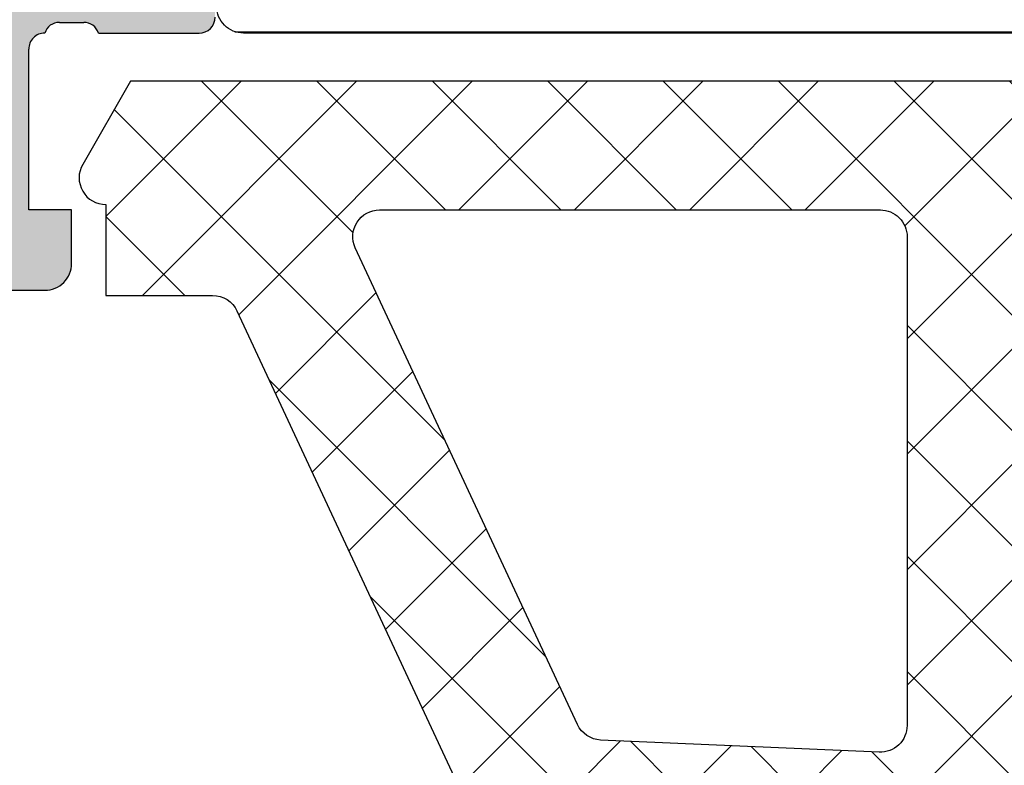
# Model space of a CAD drawing. Header units: millimetres. Extents: x 247761 to 294611, y 172579 to 236863.
# Tile 344 of 596: x 276233 to 276251, y 185826 to 185840. Entities that reach past the tile are written whole.
import ezdxf

# ---------------------------------------------------------------- set-up
doc = ezdxf.new("R2010")
doc.units = ezdxf.units.MM
doc.layers.add('FASÁDA DETAILNÍ', color=4, linetype='Continuous')
doc.layers.add('NOVA', color=240, linetype='Continuous')
pattern_1 = [(135, (0, 0), (-1.077630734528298, -1.077630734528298), []), (225, (0, 0), (1.077630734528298, -1.077630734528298), [])]

# ---------------------------------------------------------------- blocks, each defined once
blk = doc.blocks.new('A$C69D17D4D')
at = {"layer": 'FASÁDA DETAILNÍ'}
h = blk.add_hatch(color=256, dxfattribs=at)
edge = h.paths.add_edge_path()
edge.add_arc((1588.938067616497, 12486.81045535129), 0.120000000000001, 90.0000000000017, 180.0000000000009, ccw=False)
edge.add_line((1588.938067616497, 12486.93045535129), (1591.698065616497, 12486.93045535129))
edge.add_arc((1591.698065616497, 12487.23045535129), 0.3000000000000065, 270, 359.9999999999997)
edge.add_line((1591.998065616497, 12487.23045535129), (1591.998065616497, 12488.21042967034))
edge.add_arc((1591.698065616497, 12488.21042967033), 0.3000000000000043, -8.905553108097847e-14, 90.00000000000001)
edge.add_line((1591.698065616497, 12488.51042967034), (1589.818054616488, 12488.51042967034))
edge.add_arc((1589.550511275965, 12488.58929676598), 0.2789255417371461, -91.16287007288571, -16.42459455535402, ccw=False)
edge.add_line((1589.544850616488, 12488.31042867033), (1589.091256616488, 12488.31042867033))
edge.add_arc((1589.08558820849, 12488.58926611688), 0.2788950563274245, -163.58012358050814, -88.83541062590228, ccw=False)
edge.add_line((1588.818067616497, 12488.51042967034), (1588.818067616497, 12489.31060438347))
edge.add_arc((1587.818067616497, 12489.31060438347), 0.9999999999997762, -1.276038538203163e-11, 89.9999999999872)
edge.add_line((1587.818067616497, 12490.31060438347), (1584.318060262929, 12490.31060438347))
edge.add_arc((1584.318080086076, 12489.31058456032), 1.000019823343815, 90.00113576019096, 179.9988642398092)
edge.add_line((1583.318060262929, 12489.31060438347), (1583.318060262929, 12488.81060438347))
edge.add_line((1583.318060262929, 12488.81060438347), (1585.818060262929, 12488.81060438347))
edge.add_arc((1585.818014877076, 12487.81055899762), 1.000045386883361, 0.0026002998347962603, 89.99739970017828, ccw=False)
edge.add_line((1586.818060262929, 12487.81060438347), (1586.818060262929, 12486.51058607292))
edge.add_arc((1585.818007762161, 12486.51063857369), 1.000052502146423, -89.99699208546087, -0.0030079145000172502, ccw=False)
edge.add_line((1585.818060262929, 12485.51058607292), (1578.818060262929, 12485.51058607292))
edge.add_arc((1578.318060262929, 12486.03570782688), 0.7250881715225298, -133.5961838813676, -46.40381611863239, ccw=False)
edge.add_line((1577.818060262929, 12485.51058607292), (1571.783972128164, 12485.51058607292))
edge.add_arc((1571.784024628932, 12486.51063857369), 1.000052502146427, 180.0030079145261, 269.9969920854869, ccw=False)
edge.add_line((1570.783972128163, 12486.51058607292), (1570.783972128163, 12487.81060438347))
edge.add_arc((1571.784017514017, 12487.81055899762), 1.000045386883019, 90.00260029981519, 179.9973997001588, ccw=False)
edge.add_line((1571.783972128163, 12488.81060438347), (1573.318060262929, 12488.81060438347))
edge.add_line((1573.318060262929, 12488.81060438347), (1573.318060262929, 12489.41061048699))
edge.add_line((1573.318060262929, 12489.41061048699), (1572.218054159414, 12490.51058607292))
edge.add_line((1572.218054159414, 12490.51058607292), (1568.818060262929, 12490.51058607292))
edge.add_line((1568.818060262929, 12490.51058607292), (1568.818060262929, 12463.51068525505))
edge.add_line((1568.818060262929, 12463.51068525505), (1572.218054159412, 12463.51068525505))
edge.add_line((1572.218054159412, 12463.51068525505), (1573.318060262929, 12464.61066084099))
edge.add_line((1573.318060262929, 12464.61066084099), (1573.318060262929, 12465.21066694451))
edge.add_line((1573.318060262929, 12465.21066694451), (1571.783972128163, 12465.21066694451))
edge.add_arc((1571.784017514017, 12466.21071233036), 1.000045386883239, 180.0026002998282, 269.99739970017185, ccw=False)
edge.add_line((1570.783972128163, 12466.21066694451), (1570.783972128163, 12467.51068525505))
edge.add_arc((1571.784024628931, 12467.51063275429), 1.000052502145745, 90.0030079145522, 179.996992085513, ccw=False)
edge.add_line((1571.783972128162, 12468.51068525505), (1577.818060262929, 12468.51068525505))
edge.add_arc((1578.318060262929, 12467.98556350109), 0.7250881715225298, 46.40381611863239, 133.5961838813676, ccw=False)
edge.add_line((1578.818060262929, 12468.51068525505), (1585.818060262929, 12468.51068525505))
edge.add_arc((1585.818007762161, 12467.51063275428), 1.000052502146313, 0.0030079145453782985, 89.99699208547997, ccw=False)
edge.add_line((1586.818060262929, 12467.51068525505), (1586.818060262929, 12466.21066694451))
edge.add_arc((1585.818014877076, 12466.21071233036), 1.000045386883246, -89.9973997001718, -0.0026002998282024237, ccw=False)
edge.add_line((1585.818060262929, 12465.21066694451), (1583.318060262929, 12465.21066694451))
edge.add_line((1583.318060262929, 12465.21066694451), (1583.318060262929, 12464.71066694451))
edge.add_arc((1584.318080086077, 12464.71068676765), 1.000019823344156, 180.0011357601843, 269.9988642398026)
edge.add_line((1584.318060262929, 12463.71066694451), (1588.818060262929, 12463.71066694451))
edge.add_arc((1588.81807058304, 12464.21065662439), 0.4999896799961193, 269.9988173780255, 360.0011826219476)
edge.add_line((1589.318060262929, 12464.21066694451), (1589.318060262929, 12465.21066694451))
edge.add_line((1589.318060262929, 12465.21066694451), (1588.518057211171, 12465.21066694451))
edge.add_line((1588.518057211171, 12465.21066694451), (1588.518057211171, 12468.21068220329))
edge.add_arc((1588.818064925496, 12468.21068489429), 0.3000077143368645, 89.99948607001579, 180.0005139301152, ccw=False)
edge.add_arc((1589.08558820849, 12468.43185616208), 0.2788950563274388, 88.83541062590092, 163.5801235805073, ccw=False)
edge.add_line((1589.091256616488, 12468.71069360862), (1589.544850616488, 12468.71069360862))
edge.add_arc((1589.550511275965, 12468.43182551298), 0.2789255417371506, 16.424594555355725, 91.16287007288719, ccw=False)
edge.add_line((1589.818054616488, 12468.51069260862), (1591.698065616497, 12468.51069260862))
edge.add_arc((1591.698065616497, 12468.81069260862), 0.3000000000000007, 269.9999999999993, 359.9999999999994)
edge.add_line((1591.998065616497, 12468.81069260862), (1591.998065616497, 12469.79066692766))
edge.add_arc((1591.698065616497, 12469.79066692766), 0.3000000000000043, 1.272221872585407e-14, 90.00000000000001)
edge.add_line((1591.698065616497, 12470.09066692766), (1588.938067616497, 12470.09066692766))
edge.add_arc((1588.938067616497, 12470.21066692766), 0.1200000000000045, 180, 269.9999999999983, ccw=False)
edge.add_line((1588.818067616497, 12470.21066692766), (1588.818067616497, 12474.51069260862))
edge.add_arc((1589.318067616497, 12474.51069260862), 0.4999999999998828, 90.00000000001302, 180.0000000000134, ccw=False)
edge.add_line((1589.318067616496, 12475.01069260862), (1590.018067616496, 12475.01069260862))
edge.add_line((1590.018067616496, 12475.01069260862), (1592.410887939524, 12473.629197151))
edge.add_arc((1592.479947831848, 12473.74881239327), 0.1381197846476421, 239.9999999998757, 367.702437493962)
edge.add_arc((1587.638596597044, 12473.30119400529), 4.999999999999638, 5.34922800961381, 71.29059925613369)
edge.add_arc((1589.40282279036, 12478.51056113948), 0.5000000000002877, 108.70940074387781, 251.29059925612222, ccw=False)
edge.add_arc((1587.638596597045, 12483.71992827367), 4.999999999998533, -71.29059925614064, -5.349228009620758)
edge.add_arc((1592.479947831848, 12483.27230988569), 0.1381197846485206, -7.702437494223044, 119.9999999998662)
edge.add_line((1592.410887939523, 12483.39192512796), (1590.018067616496, 12482.01042967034))
edge.add_line((1590.018067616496, 12482.01042967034), (1589.318067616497, 12482.01042967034))
edge.add_arc((1589.318067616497, 12482.51042967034), 0.5000000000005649, 179.9999999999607, 269.99999999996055, ccw=False)
edge.add_line((1588.818067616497, 12482.51042967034), (1588.818067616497, 12486.81045535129))
edge = h.paths.add_edge_path(flags=16)
edge.add_arc((1570.918066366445, 12471.51067762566), 0.5, 180, 270, ccw=False)
edge.add_line((1570.418066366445, 12471.51067762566), (1570.418066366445, 12483.51058607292))
edge.add_arc((1570.918066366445, 12483.51058607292), 0.5, 90, 180, ccw=False)
edge.add_line((1570.918066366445, 12484.01058607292), (1586.618048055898, 12484.01058607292))
edge.add_arc((1586.618048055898, 12483.51058607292), 0.5, 0, 90, ccw=False)
edge.add_line((1587.118048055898, 12483.51058607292), (1587.118048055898, 12471.51067762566))
edge.add_arc((1586.618048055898, 12471.51067762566), 0.5, -90, 0, ccw=False)
edge.add_line((1586.618048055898, 12471.01067762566), (1585.118048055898, 12471.01067762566))
edge.add_line((1585.118048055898, 12471.01067762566), (1585.118048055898, 12470.51067762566))
edge.add_arc((1584.618048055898, 12470.51067762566), 0.5000000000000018, -89.99999999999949, 0, ccw=False)
edge.add_line((1584.618048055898, 12470.01067762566), (1572.918066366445, 12470.01067762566))
edge.add_arc((1572.918066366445, 12470.51067762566), 0.5, 180, 269.9999999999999, ccw=False)
edge.add_line((1572.418066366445, 12470.51067762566), (1572.418066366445, 12471.01067762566))
edge.add_line((1572.418066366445, 12471.01067762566), (1570.918066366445, 12471.01067762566))
h = blk.add_hatch(dxfattribs=at)
h.set_pattern_fill('LINIE', color=256, scale=1.2, angle=180, style=0)
h.set_pattern_definition([(180, (1631.942673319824, 12487.79354819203), (-1.469551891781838e-16, -1.2), [])])
edge = h.paths.add_edge_path()
edge.add_arc((1628.407976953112, 12469.81977573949), 0.3000000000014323, 89.99792470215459, 179.9979247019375)
edge.add_line((1628.107976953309, 12469.81978660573), (1628.107948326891, 12469.00945527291))
edge.add_arc((1627.607951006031, 12469.00947070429), 0.4999973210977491, 269.99761772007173, 359.9982316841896, ccw=False)
edge.add_line((1627.607930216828, 12468.50947338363), (1626.7668579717, 12468.50815283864))
edge.add_arc((1626.7668579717, 12468.30815283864), 0.2000000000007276, 89.99999999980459, 179.9999999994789)
edge.add_line((1626.5668579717, 12468.30815283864), (1626.5668579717, 12464.20815283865))
edge.add_arc((1626.0668579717, 12464.20815283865), 0.5, -90, 0, ccw=False)
edge.add_line((1626.0668579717, 12463.70815283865), (1625.236108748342, 12463.70815283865))
edge.add_arc((1625.236108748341, 12464.70815283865), 1, 195.0000000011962, 270.0000000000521, ccw=False)
edge.add_line((1624.270182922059, 12464.44933379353), (1624.0668579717, 12465.20815283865))
edge.add_line((1624.0668579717, 12465.20815283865), (1625.0668579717, 12465.20815283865))
edge.add_line((1625.0668579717, 12465.20815283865), (1625.0668579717, 12467.50815283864))
edge.add_arc((1624.062731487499, 12467.50644359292), 1.004127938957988, 0.09753001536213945, 89.76591227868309)
edge.add_line((1624.066833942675, 12468.51056315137), (1621.066955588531, 12468.51056315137))
edge.add_arc((1621.070983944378, 12467.5064438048), 1.004127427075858, 90.22985967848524, 179.9024820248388)
edge.add_line((1620.0668579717, 12467.50815283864), (1620.0668579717, 12465.20815283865))
edge.add_line((1620.0668579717, 12465.20815283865), (1621.0668579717, 12465.20815283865))
edge.add_line((1621.0668579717, 12465.20815283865), (1620.863533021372, 12464.44933379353))
edge.add_arc((1619.897607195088, 12464.70815283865), 1.000000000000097, 270, 344.99999999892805, ccw=False)
edge.add_line((1619.897607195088, 12463.70815283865), (1619.0668579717, 12463.70815283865))
edge.add_arc((1619.0668579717, 12464.20815283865), 0.5, 180, 270, ccw=False)
edge.add_line((1618.5668579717, 12464.20815283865), (1618.5668579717, 12468.30815283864))
edge.add_arc((1618.362684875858, 12468.30642428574), 0.2041804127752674, 0.485061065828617, 88.84413105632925)
edge.add_line((1618.366803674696, 12468.51056315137), (1592.525436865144, 12468.51058607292))
edge.add_arc((1592.525452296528, 12469.01058339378), 0.4999973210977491, 179.9976177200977, 269.9982316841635, ccw=False)
edge.add_line((1592.025454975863, 12469.01060418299), (1592.025483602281, 12469.8209355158))
edge.add_arc((1591.725483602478, 12469.82094638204), 0.2999999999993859, 359.9979247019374, 449.9979247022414)
edge.add_line((1591.725494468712, 12470.12094638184), (1589.325496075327, 12470.12070136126))
edge.add_arc((1589.325511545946, 12470.62069733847), 0.4999959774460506, 179.9976222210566, 269.9982271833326, ccw=False)
edge.add_line((1588.825515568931, 12470.62071808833), (1588.825642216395, 12474.09725958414))
edge.add_arc((1589.815455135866, 12473.95491308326), 0.9999960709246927, 57.2709086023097, 171.8163166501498, ccw=False)
edge.add_line((1590.356120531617, 12474.79614614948), (1592.639729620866, 12473.47759372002))
edge.add_arc((1592.88974527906, 12473.91059738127), 0.5000000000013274, 239.9979281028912, 269.9978647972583)
edge.add_line((1592.889726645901, 12473.41059738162), (1627.243995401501, 12473.40951106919))
edge.add_arc((1627.244012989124, 12473.90951106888), 0.5000000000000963, 269.9979846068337, 299.997921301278)
edge.add_line((1627.493997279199, 12473.47648929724), (1629.777701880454, 12474.79487629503))
edge.add_arc((1630.318306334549, 12473.95360406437), 0.9999960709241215, 8.179532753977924, 122.7249408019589, ccw=False)
edge.add_line((1631.308129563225, 12474.09587886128), (1631.308002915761, 12470.61933736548))
edge.add_arc((1630.808006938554, 12470.6193528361), 0.4999959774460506, 269.9976222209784, 359.99822718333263, ccw=False)
edge.add_line((1630.807986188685, 12470.11935685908), (1628.407987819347, 12470.11977573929))
edge = h.paths.add_edge_path(flags=16)
edge.add_line((1604.216864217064, 12470.31005134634), (1604.216864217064, 12471.61004545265))
edge.add_arc((1603.716867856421, 12471.61004909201), 0.4999963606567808, 359.9995829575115, 450.0004170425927)
edge.add_line((1603.716864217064, 12472.11004545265), (1594.86687032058, 12472.11004545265))
edge.add_arc((1594.866866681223, 12471.61004909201), 0.4999963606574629, 89.99958295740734, 180.0004170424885)
edge.add_line((1594.36687032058, 12471.61004545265), (1594.36687032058, 12470.31005134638))
edge.add_arc((1594.866870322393, 12470.31003477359), 0.5000000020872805, 179.9981008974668, 269.9999997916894)
edge.add_line((1594.866870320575, 12469.8100347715), (1603.716864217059, 12469.8100347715))
edge.add_arc((1603.716864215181, 12470.31003477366), 0.5000000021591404, 270.0000002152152, 360.0018990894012)
edge = h.paths.add_edge_path(flags=16)
edge.add_arc((1614.416870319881, 12470.31003477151), 0.5, 269.9999999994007, 360)
edge.add_line((1614.916870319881, 12470.31003477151), (1614.916870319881, 12471.61004545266))
edge.add_arc((1614.416870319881, 12471.61004545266), 0.5, 0, 90.00000000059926)
edge.add_line((1614.416870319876, 12472.11004545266), (1605.716864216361, 12472.11004545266))
edge.add_arc((1605.716864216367, 12471.61004545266), 0.500000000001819, 90.00000000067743, 179.9999999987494)
edge.add_line((1605.216864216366, 12471.61004545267), (1605.216864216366, 12470.31003477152))
edge.add_arc((1605.716864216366, 12470.31003477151), 0.5000000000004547, 179.9999999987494, 269.9999999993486)
edge.add_line((1605.716864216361, 12469.81003477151), (1614.416870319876, 12469.81003477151))
edge = h.paths.add_edge_path(flags=16)
edge.add_arc((1616.416866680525, 12471.61004909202), 0.4999963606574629, 89.99958295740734, 180.0004170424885)
edge.add_line((1615.916870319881, 12471.61004545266), (1615.916870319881, 12470.31005134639))
edge.add_arc((1616.416870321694, 12470.3100347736), 0.5000000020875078, 179.9981008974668, 269.9999997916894)
edge.add_line((1616.416870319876, 12469.81003477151), (1625.26687947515, 12469.81003477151))
edge.add_arc((1625.266879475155, 12470.31001951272), 0.4999847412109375, 269.9999999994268, 360)
edge.add_line((1625.766864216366, 12470.31001951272), (1625.766864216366, 12471.61003019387))
edge.add_arc((1625.266848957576, 12471.61003019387), 0.5000152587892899, 0, 90.0000000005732)
edge.add_line((1625.266848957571, 12472.11004545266), (1616.416870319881, 12472.11004545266))
h = blk.add_hatch(dxfattribs=at)
h.set_pattern_fill('ANSI37', color=256, scale=0.48, angle=90, style=0)
h.set_pattern_definition(pattern_1)
edge = h.paths.add_edge_path(flags=16)
edge.add_line((1622.219337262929, 12464.17488025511), (1622.119593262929, 12465.56773425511))
edge.add_arc((1622.718060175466, 12465.61059174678), 0.5999995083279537, 89.99999164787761, 184.0960805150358, ccw=False)
edge.add_arc((1622.718060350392, 12465.61059174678), 0.5999995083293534, -4.096080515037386, 90.00000835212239, ccw=False)
edge.add_line((1623.316527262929, 12465.56773425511), (1623.216783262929, 12464.17488025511))
edge.add_arc((1622.718060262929, 12464.21059473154), 0.5000001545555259, 184.096064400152, 355.90393559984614, ccw=False)
edge = h.paths.add_edge_path(flags=16)
edge.add_arc((1624.318056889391, 12461.01058662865), 0.49999962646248, 89.99995719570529, 180.0000428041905, ccw=False)
edge.add_line((1624.318057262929, 12461.51058625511), (1627.911742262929, 12461.51058625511))
edge.add_arc((1627.911742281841, 12461.01058592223), 0.5000003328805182, -23.218026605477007, 90.00000216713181, ccw=False)
edge.add_line((1628.371248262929, 12460.81347025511), (1625.655370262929, 12454.48236825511))
edge.add_arc((1625.195864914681, 12454.67948417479), 0.4999998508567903, 267.49988936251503, 336.78191820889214, ccw=False)
edge.add_line((1625.174054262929, 12454.17996025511), (1624.296247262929, 12454.21828625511))
edge.add_arc((1624.318056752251, 12454.71780986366), 0.4999994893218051, 179.9999551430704, 267.50002088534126, ccw=False)
edge.add_line((1623.818057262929, 12454.71781025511), (1623.818057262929, 12461.01058625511))
edge = h.paths.add_edge_path(flags=16)
edge.add_line((1598.764138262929, 12455.60242425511), (1594.615468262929, 12464.49927725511))
edge.add_arc((1595.068622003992, 12464.71058639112), 0.4999998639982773, 89.9999703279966, 205.0000079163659, ccw=False)
edge.add_line((1595.068622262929, 12465.21058625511), (1604.418057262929, 12465.21058625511))
edge.add_arc((1604.418057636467, 12464.71058662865), 0.4999996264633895, -4.280419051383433e-05, 90.00004280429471, ccw=False)
edge.add_line((1604.918057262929, 12464.71058625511), (1604.918057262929, 12455.58666325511))
edge.add_arc((1604.418057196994, 12455.58666342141), 0.5000000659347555, 267.4999727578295, 359.9999809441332, ccw=False)
edge.add_line((1604.396247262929, 12455.08713925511), (1599.195483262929, 12455.31420925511))
edge.add_arc((1599.217292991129, 12455.81373466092), 0.5000012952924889, 205.0000919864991, 267.5000025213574, ccw=False)
edge = h.paths.add_edge_path(flags=16)
edge.add_arc((1607.618056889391, 12464.71058662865), 0.49999962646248, 89.99995719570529, 180.0000428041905, ccw=False)
edge.add_line((1607.618057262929, 12465.21058625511), (1614.818057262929, 12465.21058625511))
edge.add_arc((1614.818057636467, 12464.71058662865), 0.4999996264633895, -4.280419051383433e-05, 90.00004280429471, ccw=False)
edge.add_line((1615.318057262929, 12464.71058625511), (1615.318057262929, 12463.51058625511))
edge.add_arc((1617.318055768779, 12463.51058476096), 1.999998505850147, 179.9999571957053, 270.0000428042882)
edge.add_line((1617.318057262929, 12461.51058625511), (1621.118057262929, 12461.51058625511))
edge.add_arc((1621.118057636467, 12461.01058662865), 0.4999996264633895, -4.280419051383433e-05, 90.00004280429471, ccw=False)
edge.add_line((1621.618057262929, 12461.01058625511), (1621.618057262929, 12454.85752525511))
edge.add_arc((1621.118057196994, 12454.85752542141), 0.5000000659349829, 267.4999727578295, 359.9999809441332, ccw=False)
edge.add_line((1621.096247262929, 12454.35800125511), (1615.596247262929, 12454.59813625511))
edge.add_arc((1615.618056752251, 12455.09765986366), 0.499999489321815, 179.9999551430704, 267.5000208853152, ccw=False)
edge.add_line((1615.118057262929, 12455.09766025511), (1615.118057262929, 12460.41058625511))
edge.add_arc((1614.018057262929, 12460.41058625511), 1.099999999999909, 0, 180)
edge.add_line((1612.918057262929, 12460.41058625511), (1612.918057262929, 12455.23737525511))
edge.add_arc((1612.418057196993, 12455.23737542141), 0.500000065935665, 267.49997275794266, 359.9999809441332, ccw=False)
edge.add_line((1612.396247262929, 12454.73785125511), (1607.596247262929, 12454.94742425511))
edge.add_arc((1607.618056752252, 12455.44694786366), 0.4999994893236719, 179.9999551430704, 267.5000208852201, ccw=False)
edge.add_line((1607.118057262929, 12455.44694825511), (1607.118057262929, 12464.71058625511))
edge = h.paths.add_edge_path()
edge.add_line((1592.405004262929, 12463.32412925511), (1596.502853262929, 12454.53626325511))
edge.add_ellipse((1599.221778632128, 12455.80412074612), major_axis=(-3.000002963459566, 0), ratio=1, start_angle=25.00003062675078, end_angle=87.49994116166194)
edge.add_line((1599.090917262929, 12452.80697325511), (1599.739867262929, 12452.77863925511))
edge.add_ellipse((1599.718057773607, 12452.27911564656), major_axis=(-0.4999994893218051, 0), ratio=1, start_angle=179.9999551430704, end_angle=267.50002088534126, ccw=False)
edge.add_line((1600.218057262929, 12452.27911525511), (1600.218057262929, 12451.31058625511))
edge.add_ellipse((1600.318057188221, 12451.31058618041), major_axis=(-0.09999992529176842, 0), ratio=1, start_angle=-4.28043988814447e-05, end_angle=90.00004280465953)
edge.add_line((1600.318057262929, 12451.21058625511), (1600.918057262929, 12451.21058625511))
edge.add_ellipse((1600.918057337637, 12451.31058618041), major_axis=(-0.09999992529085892, 0), ratio=1, start_angle=89.99995719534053, end_angle=180.000042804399)
edge.add_line((1601.018057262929, 12451.31058625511), (1601.018057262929, 12452.21362425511))
edge.add_ellipse((1601.518057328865, 12452.21362408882), major_axis=(-0.500000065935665, 0), ratio=1, start_angle=267.49997275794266, end_angle=359.99998094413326, ccw=False)
edge.add_line((1601.539867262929, 12452.71314825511), (1610.440161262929, 12452.31931025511))
edge.add_ellipse((1610.418057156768, 12451.81979897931), major_axis=(-0.5000001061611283, 0), ratio=1, start_angle=179.9999170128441, end_angle=267.46623077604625, ccw=False)
edge.add_line((1610.918057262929, 12451.81979825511), (1610.918057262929, 12451.21058625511))
edge.add_ellipse((1611.018057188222, 12451.21058618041), major_axis=(-0.09999992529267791, 0), ratio=1, start_angle=-4.28043988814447e-05, end_angle=90.00004280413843)
edge.add_line((1611.018057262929, 12451.11058625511), (1611.618057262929, 12451.11058625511))
edge.add_ellipse((1611.618057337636, 12451.21058618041), major_axis=(-0.09999992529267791, 0), ratio=1, start_angle=89.99995719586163, end_angle=180.000042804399)
edge.add_line((1611.718057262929, 12451.21058625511), (1611.718057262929, 12451.74014825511))
edge.add_ellipse((1612.21805776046, 12451.74014856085), major_axis=(-0.500000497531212, 0), ratio=1, start_angle=-92.53369799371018, end_angle=3.503449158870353e-05, ccw=False)
edge.add_line((1612.240161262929, 12452.23966025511), (1623.780386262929, 12451.72900425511))
edge.add_ellipse((1623.758576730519, 12451.22947965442), major_axis=(-0.5000004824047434, 0), ratio=1, start_angle=176.7829426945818, end_angle=267.50002091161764, ccw=False)
edge.add_line((1624.257789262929, 12451.20142025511), (1623.969226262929, 12446.06767725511))
edge.add_ellipse((1623.558808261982, 12446.18323267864), major_axis=(-0.4263754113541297, 0), ratio=1, start_angle=20.75897237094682, end_angle=164.275145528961, ccw=False)
edge.add_line((1623.160113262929, 12446.03210925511), (1623.161353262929, 12446.26471225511))
edge.add_line((1623.161353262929, 12446.26471225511), (1623.459491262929, 12448.14729125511))
edge.add_line((1623.459491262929, 12448.14729125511), (1623.059065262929, 12450.99657625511))
edge.add_ellipse((1622.761984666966, 12450.95482565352), major_axis=(-0.2999999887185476, 0), ratio=1, start_angle=187.9997440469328, end_angle=304.5977463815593)
edge.add_ellipse((1624.295098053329, 12448.73225456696), major_axis=(-3.000047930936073, 0), ratio=1, start_angle=-55.40235871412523, end_angle=18.00842458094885)
edge.add_line((1621.442019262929, 12447.80476925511), (1622.075595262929, 12445.54987825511))
edge.add_ellipse((1622.850807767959, 12445.7108077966), major_axis=(-0.7917403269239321, 0), ratio=1, start_angle=11.72768979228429, end_angle=83.20165374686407)
edge.add_line((1622.757085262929, 12444.92463425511), (1623.815295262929, 12444.92341325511))
edge.add_ellipse((1623.686171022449, 12446.10249948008), major_axis=(-1.186135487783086, 0), ratio=1, start_angle=96.24967815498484, end_angle=161.3444235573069)
edge.add_line((1624.809985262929, 12445.72308025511), (1625.904318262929, 12448.96442025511))
edge.add_line((1625.904318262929, 12448.96442025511), (1628.794096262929, 12457.01421525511))
edge.add_line((1628.794096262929, 12457.01421525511), (1633.126905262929, 12466.91209225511))
edge.add_ellipse((1632.667896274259, 12467.11036232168), major_axis=(-0.5000002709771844, 0), ratio=1, start_angle=156.6379505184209, end_angle=269.9334236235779)
edge.add_line((1632.668477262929, 12467.61036225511), (1632.121776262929, 12467.61099725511))
edge.add_ellipse((1632.121195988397, 12467.11099715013), major_axis=(-0.5000004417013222, 0), ratio=1, start_angle=269.9335054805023, end_angle=336.0791754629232)
edge.add_line((1631.664142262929, 12467.31373425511), (1630.262386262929, 12464.10973125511))
edge.add_ellipse((1629.346245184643, 12464.51058559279), major_axis=(-0.9999993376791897, 0), ratio=1, start_angle=89.99994718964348, end_angle=156.3683852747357, ccw=False)
edge.add_line((1629.346244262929, 12463.51058625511), (1624.118302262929, 12463.51058625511))
edge.add_line((1624.118302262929, 12463.51058625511), (1624.118293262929, 12465.31006525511))
edge.add_line((1624.118293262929, 12465.31006525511), (1624.633094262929, 12465.44800725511))
edge.add_ellipse((1624.518329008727, 12465.7251612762), major_axis=(-0.2999756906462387, 0), ratio=1, start_angle=112.4937002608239, end_angle=202.503566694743)
edge.add_line((1624.795463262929, 12465.83997425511), (1623.946296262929, 12467.11010125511))
edge.add_ellipse((1623.08043207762, 12466.61038048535), major_axis=(-0.9997207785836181, 0), ratio=1, start_angle=209.9907606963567, end_angle=270.0076118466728)
edge.add_line((1623.080299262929, 12467.61010125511), (1622.355938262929, 12467.61007025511))
edge.add_ellipse((1622.356146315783, 12466.61033242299), major_axis=(-0.9997378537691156, 0), ratio=1, start_angle=270.0119236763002, end_angle=330.0086750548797)
edge.add_line((1621.490272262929, 12467.11007025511), (1620.641105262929, 12465.83997425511))
edge.add_ellipse((1620.91825275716, 12465.72516236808), major_axis=(-0.2999875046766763, 0), ratio=1, start_angle=-22.50240617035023, end_angle=67.50139619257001)
edge.add_line((1620.803459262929, 12465.44800725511), (1621.318275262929, 12465.31003525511))
edge.add_line((1621.318275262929, 12465.31003525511), (1621.318283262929, 12463.51058625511))
edge.add_line((1621.318283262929, 12463.51058625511), (1618.118056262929, 12463.51058625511))
edge.add_ellipse((1618.118056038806, 12463.81058603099), major_axis=(-0.2999997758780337, 0), ratio=1, start_angle=-4.280405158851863e-05, end_angle=90.0000428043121, ccw=False)
edge.add_line((1617.818056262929, 12463.81058625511), (1617.818056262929, 12467.11058225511))
edge.add_ellipse((1617.318056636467, 12467.11058262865), major_axis=(-0.49999962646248, 0), ratio=1, start_angle=179.9999571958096, end_angle=270.0000428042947)
edge.add_line((1617.318056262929, 12467.61058225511), (1590.420434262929, 12467.61058225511))
edge.add_line((1590.420434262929, 12467.61058225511), (1589.525316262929, 12466.06019025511))
edge.add_ellipse((1589.958328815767, 12465.81019016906), major_axis=(-0.4999999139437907, 0), ratio=1, start_angle=-30.00001708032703, end_angle=89.99993664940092)
edge.add_line((1589.958328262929, 12465.31019025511), (1589.958328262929, 12463.61281925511))
edge.add_line((1589.958328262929, 12463.61281925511), (1591.951850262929, 12463.61281925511))
edge.add_ellipse((1591.951850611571, 12463.11281899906), major_axis=(-0.500000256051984, 0), ratio=1, start_angle=205.0001285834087, end_angle=270.0000399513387, ccw=False)
h = blk.add_hatch(dxfattribs=at)
h.set_pattern_fill('ANSI37', color=256, scale=0.48, angle=90, style=0)
h.set_pattern_definition(pattern_1)
edge = h.paths.add_edge_path(flags=16)
edge.add_line((1622.219337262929, 12464.17488007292), (1622.119593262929, 12465.56773407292))
edge.add_arc((1622.718060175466, 12465.61059156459), 0.5999995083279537, 89.99999164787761, 184.0960805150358, ccw=False)
edge.add_arc((1622.718060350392, 12465.61059156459), 0.5999995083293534, -4.096080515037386, 90.00000835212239, ccw=False)
edge.add_line((1623.316527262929, 12465.56773407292), (1623.216783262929, 12464.17488007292))
edge.add_arc((1622.718060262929, 12464.21059454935), 0.5000001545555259, 184.096064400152, 355.90393559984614, ccw=False)
edge = h.paths.add_edge_path(flags=16)
edge.add_arc((1624.318056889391, 12461.01058644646), 0.49999962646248, 89.99995719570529, 180.0000428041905, ccw=False)
edge.add_line((1624.318057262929, 12461.51058607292), (1627.911742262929, 12461.51058607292))
edge.add_arc((1627.911742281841, 12461.01058574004), 0.5000003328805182, -23.218026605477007, 90.00000216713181, ccw=False)
edge.add_line((1628.371248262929, 12460.81347007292), (1625.655370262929, 12454.48236807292))
edge.add_arc((1625.195864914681, 12454.6794839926), 0.4999998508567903, 267.49988936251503, 336.78191820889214, ccw=False)
edge.add_line((1625.174054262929, 12454.17996007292), (1624.296247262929, 12454.21828607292))
edge.add_arc((1624.318056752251, 12454.71780968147), 0.4999994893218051, 179.9999551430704, 267.50002088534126, ccw=False)
edge.add_line((1623.818057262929, 12454.71781007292), (1623.818057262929, 12461.01058607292))
edge = h.paths.add_edge_path(flags=16)
edge.add_line((1598.764138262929, 12455.60242407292), (1594.615468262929, 12464.49927707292))
edge.add_arc((1595.068622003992, 12464.71058620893), 0.4999998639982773, 89.9999703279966, 205.0000079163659, ccw=False)
edge.add_line((1595.068622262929, 12465.21058607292), (1604.418057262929, 12465.21058607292))
edge.add_arc((1604.418057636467, 12464.71058644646), 0.4999996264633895, -4.280419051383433e-05, 90.00004280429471, ccw=False)
edge.add_line((1604.918057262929, 12464.71058607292), (1604.918057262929, 12455.58666307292))
edge.add_arc((1604.418057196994, 12455.58666323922), 0.5000000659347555, 267.4999727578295, 359.9999809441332, ccw=False)
edge.add_line((1604.396247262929, 12455.08713907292), (1599.195483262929, 12455.31420907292))
edge.add_arc((1599.217292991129, 12455.81373447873), 0.5000012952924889, 205.0000919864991, 267.5000025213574, ccw=False)
edge = h.paths.add_edge_path(flags=16)
edge.add_arc((1607.618056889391, 12464.71058644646), 0.49999962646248, 89.99995719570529, 180.0000428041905, ccw=False)
edge.add_line((1607.618057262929, 12465.21058607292), (1614.818057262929, 12465.21058607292))
edge.add_arc((1614.818057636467, 12464.71058644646), 0.4999996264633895, -4.280419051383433e-05, 90.00004280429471, ccw=False)
edge.add_line((1615.318057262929, 12464.71058607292), (1615.318057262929, 12463.51058607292))
edge.add_arc((1617.318055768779, 12463.51058457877), 1.999998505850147, 179.9999571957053, 270.0000428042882)
edge.add_line((1617.318057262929, 12461.51058607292), (1621.118057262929, 12461.51058607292))
edge.add_arc((1621.118057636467, 12461.01058644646), 0.4999996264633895, -4.280419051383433e-05, 90.00004280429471, ccw=False)
edge.add_line((1621.618057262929, 12461.01058607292), (1621.618057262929, 12454.85752507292))
edge.add_arc((1621.118057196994, 12454.85752523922), 0.5000000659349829, 267.4999727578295, 359.9999809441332, ccw=False)
edge.add_line((1621.096247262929, 12454.35800107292), (1615.596247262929, 12454.59813607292))
edge.add_arc((1615.618056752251, 12455.09765968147), 0.499999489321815, 179.9999551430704, 267.5000208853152, ccw=False)
edge.add_line((1615.118057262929, 12455.09766007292), (1615.118057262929, 12460.41058607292))
edge.add_arc((1614.018057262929, 12460.41058607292), 1.099999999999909, 0, 180)
edge.add_line((1612.918057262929, 12460.41058607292), (1612.918057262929, 12455.23737507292))
edge.add_arc((1612.418057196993, 12455.23737523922), 0.500000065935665, 267.49997275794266, 359.9999809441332, ccw=False)
edge.add_line((1612.396247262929, 12454.73785107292), (1607.596247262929, 12454.94742407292))
edge.add_arc((1607.618056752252, 12455.44694768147), 0.4999994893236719, 179.9999551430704, 267.5000208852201, ccw=False)
edge.add_line((1607.118057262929, 12455.44694807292), (1607.118057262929, 12464.71058607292))
edge = h.paths.add_edge_path()
edge.add_line((1592.405004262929, 12463.32412907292), (1596.502853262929, 12454.53626307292))
edge.add_ellipse((1599.221778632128, 12455.80412056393), major_axis=(-3.000002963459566, 0), ratio=1, start_angle=25.00003062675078, end_angle=87.49994116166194)
edge.add_line((1599.090917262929, 12452.80697307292), (1599.739867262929, 12452.77863907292))
edge.add_ellipse((1599.718057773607, 12452.27911546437), major_axis=(-0.4999994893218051, 0), ratio=1, start_angle=179.9999551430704, end_angle=267.50002088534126, ccw=False)
edge.add_line((1600.218057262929, 12452.27911507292), (1600.218057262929, 12451.31058607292))
edge.add_ellipse((1600.318057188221, 12451.31058599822), major_axis=(-0.09999992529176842, 0), ratio=1, start_angle=-4.28043988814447e-05, end_angle=90.00004280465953)
edge.add_line((1600.318057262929, 12451.21058607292), (1600.918057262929, 12451.21058607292))
edge.add_ellipse((1600.918057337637, 12451.31058599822), major_axis=(-0.09999992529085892, 0), ratio=1, start_angle=89.99995719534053, end_angle=180.000042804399)
edge.add_line((1601.018057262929, 12451.31058607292), (1601.018057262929, 12452.21362407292))
edge.add_ellipse((1601.518057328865, 12452.21362390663), major_axis=(-0.500000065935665, 0), ratio=1, start_angle=267.49997275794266, end_angle=359.99998094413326, ccw=False)
edge.add_line((1601.539867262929, 12452.71314807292), (1610.440161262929, 12452.31931007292))
edge.add_ellipse((1610.418057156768, 12451.81979879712), major_axis=(-0.5000001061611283, 0), ratio=1, start_angle=179.9999170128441, end_angle=267.46623077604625, ccw=False)
edge.add_line((1610.918057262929, 12451.81979807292), (1610.918057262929, 12451.21058607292))
edge.add_ellipse((1611.018057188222, 12451.21058599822), major_axis=(-0.09999992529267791, 0), ratio=1, start_angle=-4.28043988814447e-05, end_angle=90.00004280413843)
edge.add_line((1611.018057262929, 12451.11058607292), (1611.618057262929, 12451.11058607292))
edge.add_ellipse((1611.618057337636, 12451.21058599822), major_axis=(-0.09999992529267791, 0), ratio=1, start_angle=89.99995719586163, end_angle=180.000042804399)
edge.add_line((1611.718057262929, 12451.21058607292), (1611.718057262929, 12451.74014807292))
edge.add_ellipse((1612.21805776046, 12451.74014837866), major_axis=(-0.500000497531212, 0), ratio=1, start_angle=-92.53369799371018, end_angle=3.503449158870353e-05, ccw=False)
edge.add_line((1612.240161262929, 12452.23966007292), (1623.780386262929, 12451.72900407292))
edge.add_ellipse((1623.758576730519, 12451.22947947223), major_axis=(-0.5000004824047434, 0), ratio=1, start_angle=176.7829426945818, end_angle=267.50002091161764, ccw=False)
edge.add_line((1624.257789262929, 12451.20142007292), (1623.969226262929, 12446.06767707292))
edge.add_ellipse((1623.558808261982, 12446.18323249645), major_axis=(-0.4263754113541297, 0), ratio=1, start_angle=20.75897237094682, end_angle=164.275145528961, ccw=False)
edge.add_line((1623.160113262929, 12446.03210907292), (1623.161353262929, 12446.26471207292))
edge.add_line((1623.161353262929, 12446.26471207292), (1623.459491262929, 12448.14729107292))
edge.add_line((1623.459491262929, 12448.14729107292), (1623.059065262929, 12450.99657607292))
edge.add_ellipse((1622.761984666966, 12450.95482547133), major_axis=(-0.2999999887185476, 0), ratio=1, start_angle=187.9997440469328, end_angle=304.5977463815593)
edge.add_ellipse((1624.295098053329, 12448.73225438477), major_axis=(-3.000047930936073, 0), ratio=1, start_angle=-55.40235871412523, end_angle=18.00842458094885)
edge.add_line((1621.442019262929, 12447.80476907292), (1622.075595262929, 12445.54987807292))
edge.add_ellipse((1622.850807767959, 12445.71080761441), major_axis=(-0.7917403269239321, 0), ratio=1, start_angle=11.72768979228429, end_angle=83.20165374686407)
edge.add_line((1622.757085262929, 12444.92463407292), (1623.815295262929, 12444.92341307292))
edge.add_ellipse((1623.686171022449, 12446.10249929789), major_axis=(-1.186135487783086, 0), ratio=1, start_angle=96.24967815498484, end_angle=161.3444235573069)
edge.add_line((1624.809985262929, 12445.72308007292), (1625.904318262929, 12448.96442007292))
edge.add_line((1625.904318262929, 12448.96442007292), (1628.794096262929, 12457.01421507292))
edge.add_line((1628.794096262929, 12457.01421507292), (1633.126905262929, 12466.91209207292))
edge.add_ellipse((1632.667896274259, 12467.11036213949), major_axis=(-0.5000002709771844, 0), ratio=1, start_angle=156.6379505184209, end_angle=269.9334236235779)
edge.add_line((1632.668477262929, 12467.61036207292), (1632.121776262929, 12467.61099707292))
edge.add_ellipse((1632.121195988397, 12467.11099696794), major_axis=(-0.5000004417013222, 0), ratio=1, start_angle=269.9335054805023, end_angle=336.0791754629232)
edge.add_line((1631.664142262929, 12467.31373407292), (1630.262386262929, 12464.10973107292))
edge.add_ellipse((1629.346245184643, 12464.5105854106), major_axis=(-0.9999993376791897, 0), ratio=1, start_angle=89.99994718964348, end_angle=156.3683852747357, ccw=False)
edge.add_line((1629.346244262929, 12463.51058607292), (1624.118302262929, 12463.51058607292))
edge.add_line((1624.118302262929, 12463.51058607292), (1624.118293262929, 12465.31006507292))
edge.add_line((1624.118293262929, 12465.31006507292), (1624.633094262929, 12465.44800707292))
edge.add_ellipse((1624.518329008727, 12465.72516109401), major_axis=(-0.2999756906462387, 0), ratio=1, start_angle=112.4937002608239, end_angle=202.503566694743)
edge.add_line((1624.795463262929, 12465.83997407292), (1623.946296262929, 12467.11010107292))
edge.add_ellipse((1623.08043207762, 12466.61038030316), major_axis=(-0.9997207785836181, 0), ratio=1, start_angle=209.9907606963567, end_angle=270.0076118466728)
edge.add_line((1623.080299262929, 12467.61010107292), (1622.355938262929, 12467.61007007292))
edge.add_ellipse((1622.356146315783, 12466.6103322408), major_axis=(-0.9997378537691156, 0), ratio=1, start_angle=270.0119236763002, end_angle=330.0086750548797)
edge.add_line((1621.490272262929, 12467.11007007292), (1620.641105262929, 12465.83997407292))
edge.add_ellipse((1620.91825275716, 12465.72516218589), major_axis=(-0.2999875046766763, 0), ratio=1, start_angle=-22.50240617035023, end_angle=67.50139619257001)
edge.add_line((1620.803459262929, 12465.44800707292), (1621.318275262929, 12465.31003507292))
edge.add_line((1621.318275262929, 12465.31003507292), (1621.318283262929, 12463.51058607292))
edge.add_line((1621.318283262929, 12463.51058607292), (1618.118056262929, 12463.51058607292))
edge.add_ellipse((1618.118056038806, 12463.8105858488), major_axis=(-0.2999997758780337, 0), ratio=1, start_angle=-4.280405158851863e-05, end_angle=90.0000428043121, ccw=False)
edge.add_line((1617.818056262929, 12463.81058607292), (1617.818056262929, 12467.11058207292))
edge.add_ellipse((1617.318056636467, 12467.11058244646), major_axis=(-0.49999962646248, 0), ratio=1, start_angle=179.9999571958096, end_angle=270.0000428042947)
edge.add_line((1617.318056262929, 12467.61058207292), (1590.420434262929, 12467.61058207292))
edge.add_line((1590.420434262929, 12467.61058207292), (1589.525316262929, 12466.06019007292))
edge.add_ellipse((1589.958328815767, 12465.81018998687), major_axis=(-0.4999999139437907, 0), ratio=1, start_angle=-30.00001708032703, end_angle=89.99993664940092)
edge.add_line((1589.958328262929, 12465.31019007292), (1589.958328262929, 12463.61281907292))
edge.add_line((1589.958328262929, 12463.61281907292), (1591.951850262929, 12463.61281907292))
edge.add_ellipse((1591.951850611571, 12463.11281881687), major_axis=(-0.500000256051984, 0), ratio=1, start_angle=205.0001285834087, end_angle=270.0000399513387, ccw=False)
for p, q in [((1589.091256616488, 12468.71069360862), (1589.544850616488, 12468.71069360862)), ((1589.818054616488, 12468.51069260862), (1591.698065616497, 12468.51069260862)), ((1588.518057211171, 12465.21066694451), (1588.518057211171, 12468.21068220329)), ((1589.318060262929, 12465.21066694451), (1588.518057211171, 12465.21066694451)), ((1589.318060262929, 12464.21066694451), (1589.318060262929, 12465.21066694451)), ((1584.318060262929, 12463.71066694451), (1588.818060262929, 12463.71066694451))]:
    blk.add_line(p, q, dxfattribs=at)
blk.add_lwpolyline([(1627.607930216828, 12468.50947338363), (1626.7668579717, 12468.50815283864, 0.414213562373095), (1626.5668579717, 12468.30815283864), (1626.5668579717, 12464.20815283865, -0.414213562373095), (1626.0668579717, 12463.70815283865), (1625.236108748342, 12463.70815283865, -0.3394542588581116), (1624.270182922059, 12464.44933379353), (1624.0668579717, 12465.20815283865), (1625.0668579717, 12465.20815283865), (1625.0668579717, 12467.50815283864, 0.4125193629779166), (1624.066833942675, 12468.51056315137), (1621.066955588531, 12468.51056315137, 0.4125410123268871), (1620.0668579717, 12467.50815283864), (1620.0668579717, 12465.20815283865), (1621.0668579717, 12465.20815283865), (1620.863533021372, 12464.44933379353, -0.3394542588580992), (1619.897607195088, 12463.70815283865), (1619.0668579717, 12463.70815283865, -0.414213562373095), (1618.5668579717, 12464.20815283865), (1618.5668579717, 12468.30815283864, 0.4058498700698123), (1618.366803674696, 12468.51056315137), (1592.525436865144, 12468.51058607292, -0.4142167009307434), (1592.025454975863, 12469.01060418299)], format="xyb", dxfattribs=at)
at = {"layer": 'FASÁDA DETAILNÍ', "extrusion": (0, 0, -1)}
for points in [[(-1617.318056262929, 12467.61058225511), (-1590.420434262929, 12467.61058225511), (-1589.525316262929, 12466.06019025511), (-1589.525316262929, 12466.06019025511, -0.57735), (-1589.958328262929, 12465.31019025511), (-1589.958328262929, 12463.61281925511), (-1591.951850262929, 12463.61281925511), (-1591.951850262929, 12463.61281925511, 0.291473), (-1592.405004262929, 12463.32412925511), (-1592.405004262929, 12463.32412925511), (-1596.502853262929, 12454.53626325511)], [(-1617.318056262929, 12467.61058207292), (-1590.420434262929, 12467.61058207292), (-1589.525316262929, 12466.06019007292), (-1589.525316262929, 12466.06019007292, -0.57735), (-1589.958328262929, 12465.31019007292), (-1589.958328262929, 12463.61281907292), (-1591.951850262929, 12463.61281907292), (-1591.951850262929, 12463.61281907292, 0.291473), (-1592.405004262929, 12463.32412907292), (-1592.405004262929, 12463.32412907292), (-1596.502853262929, 12454.53626307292)]]:
    blk.add_lwpolyline(points, format="xyb", dxfattribs=at)
at = {"layer": 'FASÁDA DETAILNÍ'}
for points in [[(1598.764138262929, 12455.60242425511), (1594.615468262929, 12464.49927725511), (1594.615468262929, 12464.49927725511, -0.548619), (1595.068622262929, 12465.21058625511), (1604.418057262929, 12465.21058625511), (1604.418057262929, 12465.21058625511, -0.414214), (1604.918057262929, 12464.71058625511), (1604.918057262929, 12455.58666325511), (1604.918057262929, 12455.58666325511, -0.427052), (1604.396247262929, 12455.08713925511), (1599.195483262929, 12455.31420925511), (1599.195483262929, 12455.31420925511, -0.279675), (1598.764138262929, 12455.60242425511)], [(1598.764138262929, 12455.60242407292), (1594.615468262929, 12464.49927707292), (1594.615468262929, 12464.49927707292, -0.548619), (1595.068622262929, 12465.21058607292), (1604.418057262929, 12465.21058607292), (1604.418057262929, 12465.21058607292, -0.414214), (1604.918057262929, 12464.71058607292), (1604.918057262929, 12455.58666307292), (1604.918057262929, 12455.58666307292, -0.427052), (1604.396247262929, 12455.08713907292), (1599.195483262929, 12455.31420907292), (1599.195483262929, 12455.31420907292, -0.279675), (1598.764138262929, 12455.60242407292)]]:
    blk.add_lwpolyline(points, format="xyb", close=True, dxfattribs=at)
for centre, radius, start, end in [((1589.08558820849, 12468.43185616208), 0.2788950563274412, 88.83541062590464, 163.5801235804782), ((1589.550511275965, 12468.43182551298), 0.278925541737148, 16.4245945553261, 91.16287007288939), ((1591.698065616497, 12468.81069260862), 0.3000000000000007, 270, 0), ((1588.818064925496, 12468.21068489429), 0.3000077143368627, 89.99948607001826, 180.0005139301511), ((1588.81807058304, 12464.21065662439), 0.4999896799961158, 269.9988173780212, 0.001182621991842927)]:
    blk.add_arc(centre, radius, start, end, dxfattribs=at)

msp = doc.modelspace()

# ---------------------------------------------------------------- block references
at = {"layer": 'NOVA', "ltscale": 300}
msp.add_blockref('A$C69D17D4D', (274644.5174331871, 173371.2585875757), dxfattribs=at)

doc.saveas('drawing.dxf')
